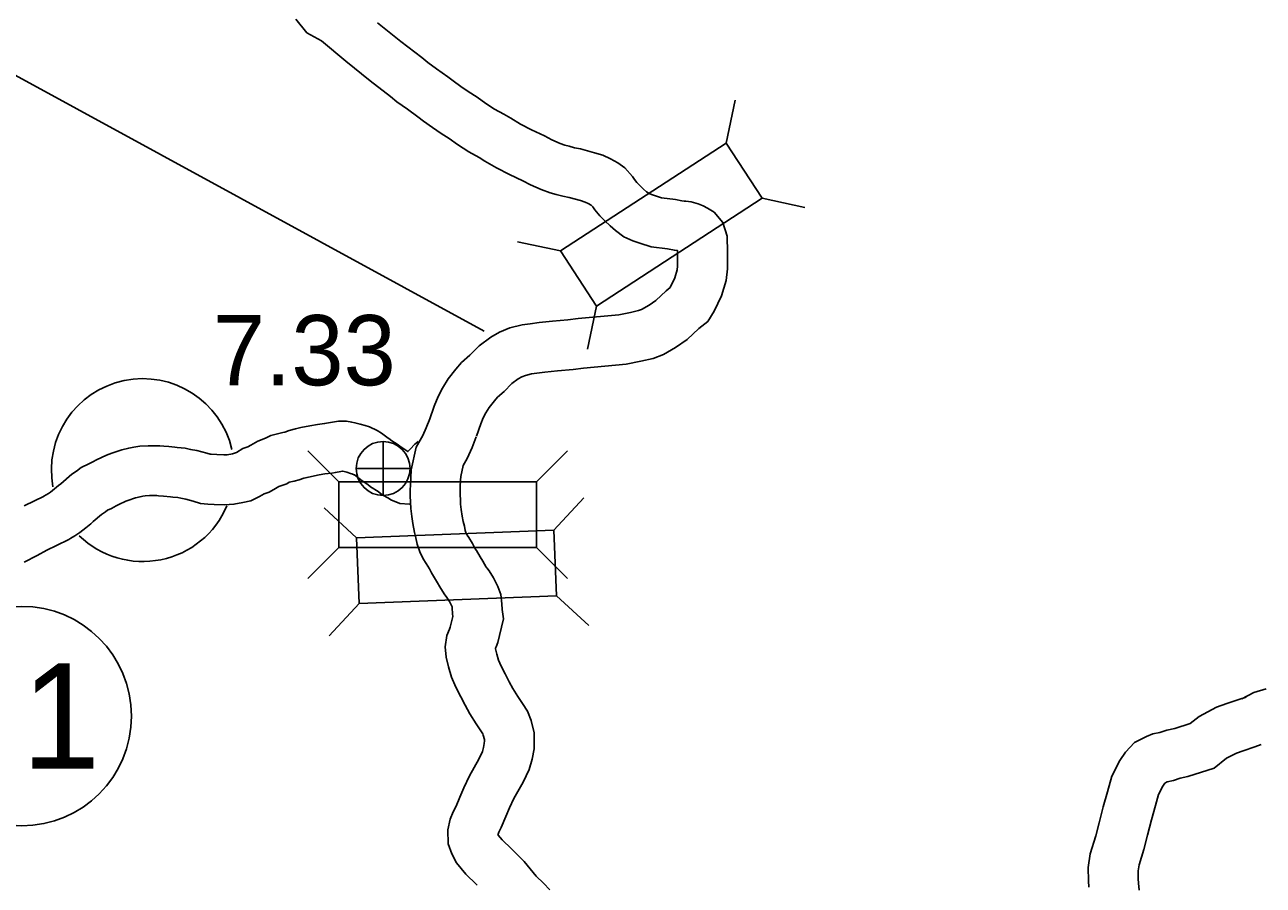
# Model space of a CAD drawing. Extents: x -939622 to -934245, y 1383184 to 1385301.
# Drawn here: x -935171.2 to -935148.85, y 1384065.04 to 1384080.57 of the extents above; entities that cross this region are included whole.
import ezdxf

# ---------------------------------------------------------------- set-up
doc = ezdxf.new("R2010")
doc.units = 0
for name, color, linetype in [('Level 10', 7, 'Continuous'), ('Level 20', 7, 'Continuous'), ('Level 24', 7, 'Continuous'), ('Level 25', 7, 'Continuous'), ('Level 26', 7, 'Continuous'), ('Level 27', 7, 'Continuous')]:
    doc.layers.add(name, color=color, linetype=linetype)

msp = doc.modelspace()

# ---------------------------------------------------------------- linework, layer by layer
at = {"layer": 'Level 10'}
for points in [[(-935166.309, 1384080.673), (-935166.111, 1384080.427), (-935165.844, 1384080.283), (-935165.404, 1384079.913), (-935164.966, 1384079.56), (-935164.598, 1384079.28), (-935164.483, 1384079.184), (-935164.296, 1384079.048), (-935164.105, 1384078.909), (-935164.005, 1384078.834), (-935163.845, 1384078.718), (-935163.685, 1384078.611), (-935163.542, 1384078.522), (-935163.39, 1384078.41), (-935163.185, 1384078.277), (-935163.001, 1384078.177), (-935162.895, 1384078.112), (-935162.689, 1384077.99), (-935162.454, 1384077.869), (-935162.214, 1384077.757), (-935162.074, 1384077.686), (-935161.88, 1384077.598), (-935161.72, 1384077.539), (-935161.61, 1384077.51), (-935161.488, 1384077.477), (-935161.379, 1384077.455), (-935161.171, 1384077.398), (-935161.089, 1384077.373), (-935161.032, 1384077.347), (-935160.978, 1384077.318), (-935160.951, 1384077.286), (-935160.916, 1384077.235), (-935160.822, 1384077.123), (-935160.735, 1384077.032), (-935160.637, 1384076.941), (-935160.541, 1384076.857), (-935160.388, 1384076.746), (-935160.23, 1384076.673), (-935160.101, 1384076.628), (-935159.897, 1384076.565), (-935159.602, 1384076.529), (-935159.476, 1384076.504), (-935159.423, 1384076.499), (-935159.422, 1384076.453), (-935159.422, 1384076.284), (-935159.42, 1384076.214), (-935159.428, 1384076.148), (-935159.472, 1384076.004), (-935159.551, 1384075.833), (-935159.554, 1384075.829), (-935159.625, 1384075.773), (-935159.813, 1384075.594), (-935159.933, 1384075.513), (-935160.069, 1384075.435), (-935160.123, 1384075.413), (-935160.268, 1384075.382), (-935160.481, 1384075.337), (-935161.216, 1384075.272), (-935161.402, 1384075.248), (-935161.678, 1384075.224), (-935161.919, 1384075.197), (-935162.079, 1384075.178), (-935162.224, 1384075.156), (-935162.448, 1384075.104), (-935162.634, 1384075.024), (-935162.791, 1384074.935), (-935163.002, 1384074.779), (-935163.169, 1384074.611), (-935163.318, 1384074.478), (-935163.421, 1384074.355), (-935163.559, 1384074.182), (-935163.662, 1384074.013), (-935163.742, 1384073.861), (-935163.811, 1384073.692), (-935163.897, 1384073.445)], [(-935164.832, 1384080.607), (-935164.412, 1384080.269), (-935164.036, 1384079.983), (-935163.929, 1384079.893), (-935163.767, 1384079.777), (-935163.568, 1384079.632), (-935163.47, 1384079.558), (-935163.33, 1384079.457), (-935163.196, 1384079.366), (-935163.038, 1384079.268), (-935162.878, 1384079.151), (-935162.724, 1384079.05), (-935162.553, 1384078.958), (-935162.431, 1384078.884), (-935162.253, 1384078.778), (-935162.056, 1384078.677), (-935161.822, 1384078.566), (-935161.686, 1384078.498), (-935161.538, 1384078.431), (-935161.452, 1384078.399), (-935161.376, 1384078.38), (-935161.281, 1384078.353), (-935161.174, 1384078.332), (-935160.92, 1384078.263), (-935160.768, 1384078.216), (-935160.628, 1384078.152), (-935160.498, 1384078.081), (-935160.374, 1384077.993), (-935160.234, 1384077.834), (-935160.197, 1384077.777), (-935160.153, 1384077.726), (-935160.102, 1384077.673), (-935160.032, 1384077.608), (-935159.978, 1384077.56), (-935159.932, 1384077.527), (-935159.893, 1384077.509), (-935159.818, 1384077.482), (-935159.709, 1384077.449), (-935159.459, 1384077.418), (-935159.344, 1384077.395), (-935159.301, 1384077.391), (-935159.272, 1384077.388), (-935159.177, 1384077.378), (-935159.046, 1384077.34), (-935158.959, 1384077.302), (-935158.88, 1384077.265), (-935158.759, 1384077.19), (-935158.602, 1384077.004), (-935158.526, 1384076.755), (-935158.522, 1384076.46), (-935158.522, 1384076.298), (-935158.518, 1384076.17), (-935158.545, 1384075.96), (-935158.628, 1384075.683), (-935158.758, 1384075.403), (-935158.876, 1384075.215), (-935159.038, 1384075.09), (-935159.246, 1384074.891), (-935159.456, 1384074.749), (-935159.674, 1384074.623), (-935159.86, 1384074.549), (-935160.081, 1384074.502), (-935160.348, 1384074.445), (-935161.119, 1384074.377), (-935161.305, 1384074.353), (-935161.588, 1384074.329), (-935161.815, 1384074.303), (-935161.96, 1384074.286), (-935162.055, 1384074.271), (-935162.167, 1384074.245), (-935162.233, 1384074.217), (-935162.298, 1384074.18), (-935162.412, 1384074.096), (-935162.55, 1384073.957), (-935162.671, 1384073.85), (-935162.724, 1384073.786), (-935162.82, 1384073.665), (-935162.879, 1384073.569), (-935162.925, 1384073.48), (-935162.969, 1384073.373), (-935163.046, 1384073.151)], [(-935164.098, 1384073.054), (-935164.161, 1384073.001), (-935164.248, 1384072.913), (-935164.287, 1384072.871), (-935164.433, 1384072.965), (-935164.482, 1384073.005), (-935164.577, 1384073.066), (-935164.628, 1384073.109), (-935164.64, 1384073.115), (-935164.762, 1384073.205), (-935164.842, 1384073.25), (-935164.979, 1384073.315), (-935165.06, 1384073.338), (-935165.147, 1384073.365), (-935165.241, 1384073.389), (-935165.299, 1384073.4), (-935165.391, 1384073.418), (-935165.541, 1384073.418), (-935165.649, 1384073.399), (-935165.752, 1384073.381), (-935165.79, 1384073.374), (-935165.916, 1384073.359), (-935166.053, 1384073.335), (-935166.216, 1384073.302), (-935166.314, 1384073.279), (-935166.429, 1384073.252), (-935166.509, 1384073.222), (-935166.545, 1384073.213), (-935166.76, 1384073.163), (-935166.854, 1384073.11), (-935166.991, 1384073.059), (-935167.12, 1384072.987), (-935167.172, 1384072.956), (-935167.263, 1384072.923), (-935167.379, 1384072.856), (-935167.413, 1384072.84), (-935167.451, 1384072.831), (-935167.545, 1384072.814), (-935167.607, 1384072.809), (-935167.733, 1384072.816), (-935167.836, 1384072.822), (-935167.855, 1384072.823), (-935167.915, 1384072.842), (-935168.093, 1384072.887), (-935168.207, 1384072.91), (-935168.307, 1384072.93), (-935168.449, 1384072.945), (-935168.494, 1384072.948), (-935168.6, 1384072.959), (-935168.688, 1384072.968), (-935168.761, 1384072.976), (-935168.862, 1384072.976), (-935168.974, 1384072.976), (-935169.12, 1384072.968), (-935169.229, 1384072.951), (-935169.322, 1384072.932), (-935169.448, 1384072.899), (-935169.631, 1384072.841), (-935169.727, 1384072.806), (-935169.905, 1384072.721), (-935169.971, 1384072.686), (-935170.041, 1384072.649), (-935170.184, 1384072.581), (-935170.263, 1384072.519), (-935170.352, 1384072.462), (-935170.551, 1384072.29), (-935170.588, 1384072.258), (-935170.663, 1384072.197), (-935170.737, 1384072.139), (-935170.771, 1384072.115), (-935170.855, 1384072.067), (-935170.863, 1384072.061), (-935171.023, 1384071.983), (-935171.21, 1384071.89)], [(-935163.891, 1384073.461), (-935163.954, 1384073.297), (-935164.018, 1384073.159), (-935164.139, 1384072.947)], [(-935163.052, 1384073.135), (-935163.126, 1384072.944), (-935163.218, 1384072.746), (-935163.289, 1384072.621)], [(-935164.139, 1384072.947), (-935164.227, 1384072.542), (-935164.235, 1384072.403), (-935164.242, 1384072.276), (-935164.245, 1384072.165), (-935164.245, 1384072.071), (-935164.238, 1384071.956), (-935164.235, 1384071.841), (-935164.214, 1384071.701), (-935164.198, 1384071.57), (-935164.168, 1384071.41), (-935164.142, 1384071.315), (-935164.117, 1384071.197), (-935164.069, 1384071.062), (-935164.009, 1384070.936), (-935163.956, 1384070.848), (-935163.898, 1384070.756), (-935163.859, 1384070.683), (-935163.824, 1384070.621), (-935163.749, 1384070.501), (-935163.707, 1384070.432), (-935163.631, 1384070.302), (-935163.585, 1384070.237), (-935163.558, 1384070.202), (-935163.534, 1384070.163), (-935163.494, 1384070.079), (-935163.489, 1384070.067), (-935163.487, 1384070.049), (-935163.484, 1384069.945), (-935163.477, 1384069.892), (-935163.504, 1384069.772), (-935163.523, 1384069.703), (-935163.536, 1384069.668), (-935163.583, 1384069.552), (-935163.615, 1384069.344), (-935163.593, 1384069.162), (-935163.554, 1384068.985), (-935163.497, 1384068.799), (-935163.422, 1384068.617), (-935163.332, 1384068.443), (-935163.255, 1384068.295), (-935163.17, 1384068.14), (-935163.054, 1384067.957), (-935162.969, 1384067.829), (-935162.933, 1384067.774), (-935162.925, 1384067.754), (-935162.906, 1384067.673), (-935162.905, 1384067.651), (-935162.907, 1384067.601), (-935162.92, 1384067.532), (-935162.942, 1384067.46), (-935163.008, 1384067.318), (-935163.177, 1384067.019), (-935163.275, 1384066.805), (-935163.346, 1384066.635), (-935163.417, 1384066.472), (-935163.468, 1384066.371), (-935163.522, 1384066.235), (-935163.566, 1384066.042), (-935163.56, 1384065.793), (-935163.496, 1384065.609), (-935163.412, 1384065.446), (-935163.242, 1384065.246), (-935163.05, 1384065.061), (-935163.034, 1384065.045)], [(-935164.258, 1384071.923), (-935164.429, 1384071.933), (-935164.594, 1384072), (-935164.635, 1384072.03), (-935164.749, 1384072.087), (-935164.825, 1384072.147), (-935164.963, 1384072.236), (-935165.01, 1384072.275), (-935165.113, 1384072.34), (-935165.167, 1384072.386), (-935165.252, 1384072.448), (-935165.257, 1384072.451), (-935165.299, 1384072.47), (-935165.32, 1384072.477), (-935165.389, 1384072.498), (-935165.439, 1384072.511), (-935165.47, 1384072.517), (-935165.494, 1384072.512), (-935165.595, 1384072.495), (-935165.659, 1384072.483), (-935165.785, 1384072.468), (-935165.887, 1384072.45), (-935166.025, 1384072.423), (-935166.106, 1384072.404), (-935166.166, 1384072.389), (-935166.247, 1384072.359), (-935166.338, 1384072.338), (-935166.429, 1384072.316), (-935166.473, 1384072.291), (-935166.612, 1384072.24), (-935166.675, 1384072.204), (-935166.791, 1384072.138), (-935166.88, 1384072.105), (-935166.962, 1384072.058), (-935167.119, 1384071.984), (-935167.267, 1384071.95), (-935167.426, 1384071.92), (-935167.598, 1384071.907), (-935167.784, 1384071.918), (-935167.897, 1384071.924), (-935168.028, 1384071.934), (-935168.159, 1384071.976), (-935168.294, 1384072.009), (-935168.383, 1384072.028), (-935168.44, 1384072.039), (-935168.526, 1384072.048), (-935168.571, 1384072.051), (-935168.693, 1384072.064), (-935168.785, 1384072.073), (-935168.814, 1384072.076), (-935168.863, 1384072.076), (-935168.949, 1384072.076), (-935169.025, 1384072.072), (-935169.066, 1384072.066), (-935169.117, 1384072.055), (-935169.201, 1384072.034), (-935169.342, 1384071.989), (-935169.378, 1384071.976), (-935169.5, 1384071.917), (-935169.548, 1384071.892), (-935169.634, 1384071.845), (-935169.707, 1384071.811), (-935169.742, 1384071.783), (-935169.815, 1384071.737), (-935169.964, 1384071.609), (-935170.01, 1384071.568), (-935170.097, 1384071.497), (-935170.204, 1384071.412), (-935170.296, 1384071.351), (-935170.367, 1384071.309), (-935170.401, 1384071.285), (-935170.625, 1384071.176), (-935170.799, 1384071.089), (-935170.974, 1384070.997), (-935171.207, 1384070.877)], [(-935163.289, 1384072.621), (-935163.333, 1384072.419), (-935163.337, 1384072.354), (-935163.342, 1384072.24), (-935163.345, 1384072.152), (-935163.345, 1384072.096), (-935163.339, 1384071.995), (-935163.337, 1384071.923), (-935163.322, 1384071.823), (-935163.308, 1384071.707), (-935163.289, 1384071.609), (-935163.267, 1384071.524), (-935163.25, 1384071.443), (-935163.238, 1384071.41), (-935163.214, 1384071.361), (-935163.189, 1384071.318), (-935163.121, 1384071.211), (-935163.07, 1384071.116), (-935163.051, 1384071.082), (-935162.982, 1384070.973), (-935162.933, 1384070.892), (-935162.872, 1384070.787), (-935162.863, 1384070.774), (-935162.818, 1384070.719), (-935162.74, 1384070.59), (-935162.666, 1384070.433), (-935162.611, 1384070.289), (-935162.589, 1384070.12), (-935162.586, 1384070.019), (-935162.563, 1384069.851), (-935162.632, 1384069.55), (-935162.666, 1384069.426), (-935162.696, 1384069.346), (-935162.706, 1384069.321), (-935162.704, 1384069.312), (-935162.683, 1384069.212), (-935162.65, 1384069.104), (-935162.605, 1384068.997), (-935162.533, 1384068.858), (-935162.46, 1384068.718), (-935162.394, 1384068.596), (-935162.3, 1384068.448), (-935162.218, 1384068.325), (-935162.128, 1384068.187), (-935162.063, 1384068.02), (-935162.01, 1384067.794), (-935162.005, 1384067.654), (-935162.009, 1384067.506), (-935162.044, 1384067.317), (-935162.1, 1384067.136), (-935162.207, 1384066.906), (-935162.375, 1384066.609), (-935162.45, 1384066.444), (-935162.517, 1384066.284), (-935162.603, 1384066.087), (-935162.647, 1384066), (-935162.659, 1384065.969), (-935162.662, 1384065.955), (-935162.66, 1384065.951), (-935162.585, 1384065.863), (-935162.418, 1384065.702)], [(-935149.162, 1384068.44), (-935149.292, 1384068.399), (-935149.51, 1384068.322), (-935149.698, 1384068.257), (-935150.009, 1384068.091), (-935150.169, 1384067.964), (-935150.446, 1384067.876), (-935150.592, 1384067.845), (-935150.717, 1384067.802), (-935150.842, 1384067.774), (-935150.961, 1384067.73), (-935151.177, 1384067.62), (-935151.335, 1384067.444), (-935151.438, 1384067.296), (-935151.582, 1384067.011), (-935151.663, 1384066.732), (-935151.74, 1384066.46), (-935151.813, 1384066.169), (-935151.873, 1384065.936), (-935151.973, 1384065.611), (-935152.011, 1384065.367), (-935152.007, 1384065.126), (-935152, 1384065.011)], [(-935148.798, 1384068.587), (-935149.025, 1384068.52), (-935149.236, 1384068.409)], [(-935148.89, 1384067.582), (-935149.006, 1384067.545), (-935149.213, 1384067.472), (-935149.337, 1384067.429), (-935149.513, 1384067.336), (-935149.737, 1384067.157), (-935150.215, 1384067.005), (-935150.352, 1384066.976), (-935150.472, 1384066.935), (-935150.588, 1384066.908), (-935150.6, 1384066.904), (-935150.619, 1384066.894), (-935150.628, 1384066.884), (-935150.663, 1384066.834), (-935150.741, 1384066.68), (-935150.798, 1384066.484), (-935150.871, 1384066.227), (-935150.941, 1384065.946), (-935151.007, 1384065.692), (-935151.093, 1384065.41), (-935151.11, 1384065.305), (-935151.107, 1384065.162), (-935151.102, 1384065.085), (-935151.089, 1384064.954)], [(-935162.418, 1384065.702), (-935162.416, 1384065.7), (-935162.191, 1384065.471), (-935161.97, 1384065.211), (-935161.838, 1384065.085), (-935161.727, 1384064.964)]]:
    msp.add_lwpolyline(points, dxfattribs=at)
at = {"layer": 'Level 20'}
for p, q in [((-935158.545, 1384078.436), (-935158.381, 1384079.211)), ((-935157.896, 1384077.441), (-935157.121, 1384077.277)), ((-935161.531, 1384076.49), (-935162.306, 1384076.654)), ((-935160.882, 1384075.495), (-935161.046, 1384074.72)), ((-935165.531, 1384072.326), (-935166.091, 1384072.886)), ((-935161.968, 1384072.326), (-935161.408, 1384072.886)), ((-935161.651, 1384071.453), (-935161.114, 1384072.035)), ((-935165.213, 1384071.314), (-935165.794, 1384071.852)), ((-935165.531, 1384071.138), (-935166.091, 1384070.578)), ((-935161.968, 1384071.138), (-935161.408, 1384070.578)), ((-935161.605, 1384070.266), (-935161.024, 1384069.729)), ((-935165.166, 1384070.127), (-935165.704, 1384069.545))]:
    msp.add_line(p, q, dxfattribs=at)
for points in [[(-935158.545, 1384078.436), (-935161.531, 1384076.49), (-935160.882, 1384075.495), (-935157.896, 1384077.441)], [(-935165.531, 1384071.138), (-935161.968, 1384071.138), (-935161.968, 1384072.326), (-935165.531, 1384072.326)], [(-935165.166, 1384070.127), (-935161.605, 1384070.266), (-935161.651, 1384071.453), (-935165.213, 1384071.314)]]:
    msp.add_lwpolyline(points, close=True, dxfattribs=at)
at = {"layer": 'Level 24'}
for start, end in [(12.9946, 190.5817), (225.8952, 336.9605)]:
    msp.add_arc((-935169.069, 1384072.536), 1.65, start, end, dxfattribs=at)
at = {"layer": 'Level 25'}
msp.add_line((-935162.912, 1384075.041), (-935172.219, 1384080.124), dxfattribs=at)
at = {"layer": 'Level 26'}
for p, q in [((-935164.733, 1384072.078), (-935164.733, 1384073.053)), ((-935165.22, 1384072.565), (-935164.245, 1384072.565))]:
    msp.add_line(p, q, dxfattribs=at)
msp.add_circle((-935164.733, 1384072.565), 0.487, dxfattribs=at)
at = {"layer": 'Level 27'}
msp.add_circle((-935171.254, 1384068.097), 1.98, dxfattribs=at)

# ---------------------------------------------------------------- texts
at = {"layer": 'Level 25'}
msp.add_text('7.33', height=1.2672, dxfattribs=at).set_placement((-935167.803, 1384074.066))
at = {"layer": 'Level 27'}
msp.add_text('1', height=1.901, dxfattribs=at).set_placement((-935171.254, 1384067.147))

doc.saveas('drawing.dxf')
